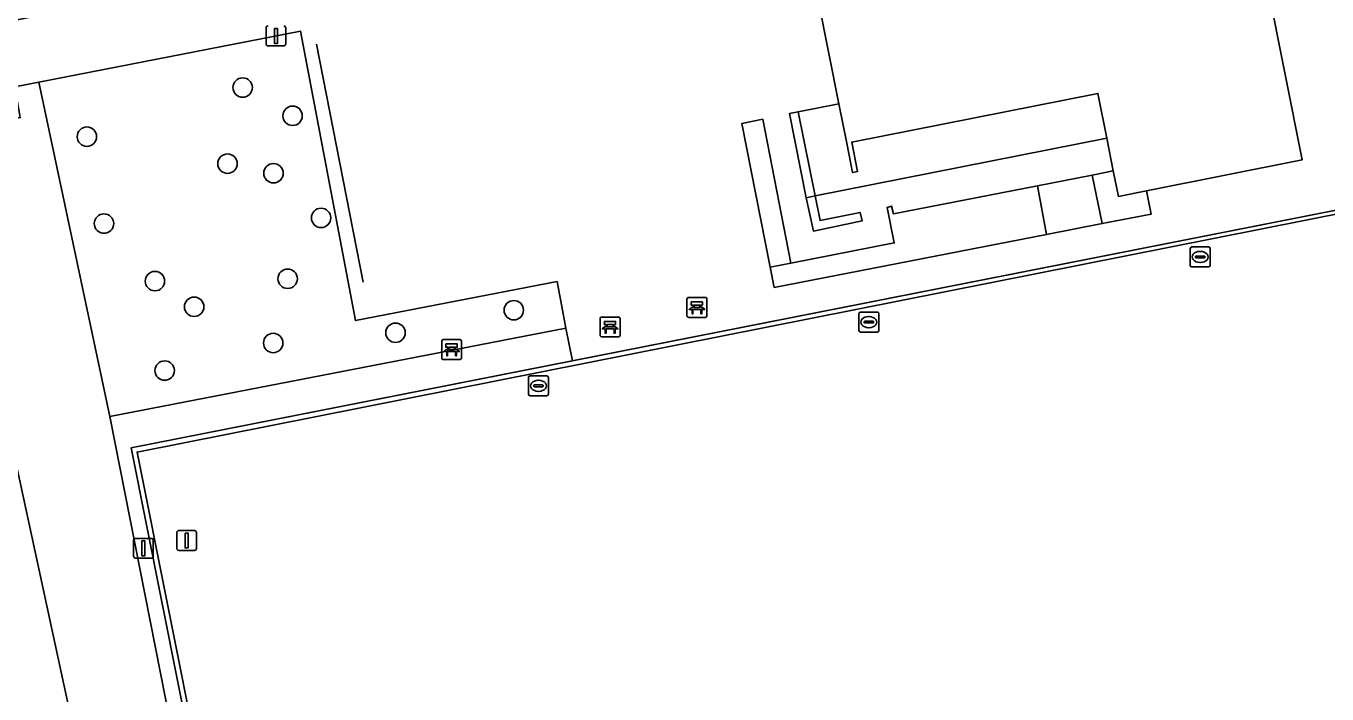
# Model space of a CAD drawing. Extents: x 160203 to 161530, y 379528 to 381797.
# Drawn here: x 160871 to 160936.5, y 380310.2 to 380343.8 of the extents above; entities that cross this region are included whole.
import ezdxf

# ---------------------------------------------------------------- set-up
doc = ezdxf.new("R2010")
doc.units = 0
for name, color, linetype in [('IMGEO_Bank', 7, 'Continuous'), ('IMGEO_Boom', 7, 'Continuous'), ('IMGEO_Groenvoorziening', 7, 'Continuous'), ('IMGEO_Hek', 7, 'Continuous'), ('IMGEO_Lichtmast', 7, 'Continuous'), ('IMGEO_Muur', 7, 'Continuous'), ('IMGEO_Pand', 7, 'Continuous'), ('IMGEO_Rijbaan_lokaal_open', 7, 'Continuous'), ('IMGEO_Terreindeel_open', 7, 'Continuous'), ('IMGEO_Voetpad_open', 7, 'Continuous'), ('IMGEO_Waterleidingput', 7, 'Continuous')]:
    doc.layers.add(name, color=color, linetype=linetype)

msp = doc.modelspace()

# ---------------------------------------------------------------- linework, layer by layer
at = {"layer": 'IMGEO_Bank'}
for p, q in [((160904.303, 380329.205), (160904.303, 380330.046)), ((160904.303, 380330.046), (160904.303, 380329.205)), ((160904.378, 380330.13), (160905.219, 380330.13)), ((160905.219, 380330.13), (160904.378, 380330.13)), ((160904.944, 380329.748), (160904.662, 380329.748)), ((160905.303, 380330.055), (160905.303, 380329.214)), ((160905.303, 380329.214), (160905.303, 380330.055)), ((160900.008, 380329.147), (160900.849, 380329.147)), ((160900.849, 380329.147), (160900.008, 380329.147)), ((160905.228, 380329.13), (160904.387, 380329.13)), ((160904.387, 380329.13), (160905.228, 380329.13)), ((160905, 380329.528), (160904.607, 380329.528)), ((160904.612, 380329.636), (160904.612, 380329.742)), ((160904.656, 380329.742), (160904.656, 380329.636)), ((160904.662, 380329.63), (160904.944, 380329.63)), ((160904.95, 380329.636), (160904.95, 380329.742)), ((160904.994, 380329.742), (160904.994, 380329.636)), ((160899.933, 380328.222), (160899.933, 380329.063)), ((160899.933, 380329.063), (160899.933, 380328.222)), ((160900.63, 380328.545), (160900.237, 380328.545)), ((160900.242, 380328.653), (160900.242, 380328.759)), ((160900.286, 380328.759), (160900.286, 380328.653)), ((160900.574, 380328.765), (160900.292, 380328.765)), ((160900.292, 380328.647), (160900.574, 380328.647)), ((160900.58, 380328.653), (160900.58, 380328.759)), ((160900.624, 380328.759), (160900.624, 380328.653)), ((160900.933, 380329.072), (160900.933, 380328.231)), ((160900.933, 380328.231), (160900.933, 380329.072)), ((160891.957, 380327.084), (160891.957, 380327.925)), ((160891.957, 380327.925), (160891.957, 380327.084)), ((160892.032, 380328.009), (160892.873, 380328.009)), ((160892.873, 380328.009), (160892.032, 380328.009)), ((160892.957, 380327.934), (160892.957, 380327.093)), ((160892.957, 380327.093), (160892.957, 380327.934)), ((160900.858, 380328.147), (160900.017, 380328.147)), ((160900.017, 380328.147), (160900.858, 380328.147)), ((160892.654, 380327.407), (160892.261, 380327.407)), ((160892.266, 380327.515), (160892.266, 380327.621)), ((160892.31, 380327.621), (160892.31, 380327.515)), ((160892.598, 380327.627), (160892.316, 380327.627)), ((160892.316, 380327.509), (160892.598, 380327.509)), ((160892.604, 380327.515), (160892.604, 380327.621)), ((160892.648, 380327.621), (160892.648, 380327.515)), ((160892.882, 380327.009), (160892.041, 380327.009)), ((160892.041, 380327.009), (160892.882, 380327.009))]:
    msp.add_line(p, q, dxfattribs=at)
for points in [[(160904.606, 380329.748), (160904.52, 380329.748), (160904.52, 380329.909), (160905.083, 380329.909), (160905.083, 380329.748), (160905, 380329.748)], [(160904.55, 380329.528), (160904.408, 380329.528), (160904.52, 380329.63), (160904.606, 380329.63)], [(160904.6, 380329.521), (160904.6, 380329.314), (160904.557, 380329.314), (160904.557, 380329.521)], [(160905, 380329.63), (160905.083, 380329.63), (160905.195, 380329.528), (160905.056, 380329.528)], [(160905.05, 380329.521), (160905.05, 380329.314), (160905.006, 380329.314), (160905.006, 380329.521)], [(160900.18, 380328.545), (160900.038, 380328.545), (160900.15, 380328.647), (160900.236, 380328.647)], [(160900.236, 380328.765), (160900.15, 380328.765), (160900.15, 380328.926), (160900.713, 380328.926), (160900.713, 380328.765), (160900.63, 380328.765)], [(160900.23, 380328.538), (160900.23, 380328.331), (160900.187, 380328.331), (160900.187, 380328.538)], [(160900.63, 380328.647), (160900.713, 380328.647), (160900.825, 380328.545), (160900.686, 380328.545)], [(160900.68, 380328.538), (160900.68, 380328.331), (160900.636, 380328.331), (160900.636, 380328.538)], [(160892.26, 380327.627), (160892.174, 380327.627), (160892.174, 380327.788), (160892.737, 380327.788), (160892.737, 380327.627), (160892.654, 380327.627)], [(160892.204, 380327.407), (160892.062, 380327.407), (160892.174, 380327.509), (160892.26, 380327.509)], [(160892.254, 380327.4), (160892.254, 380327.193), (160892.211, 380327.193), (160892.211, 380327.4)], [(160892.654, 380327.509), (160892.737, 380327.509), (160892.849, 380327.407), (160892.71, 380327.407)], [(160892.704, 380327.4), (160892.704, 380327.193), (160892.66, 380327.193), (160892.66, 380327.4)]]:
    msp.add_lwpolyline(points, dxfattribs=at)
for centre, radius, start, end in [((160904.381, 380330.052), 0.0779, 92.4484, 184.28452), ((160904.381, 380330.052), 0.0779, 92.4484, 184.28452), ((160904.605, 380329.741), 0.00671, 2.89567, 87.10433), ((160904.662, 380329.741), 0.00671, 92.89567, 177.10433), ((160904.944, 380329.741), 0.00671, 2.89567, 87.10433), ((160905.001, 380329.741), 0.00671, 92.89567, 177.10433), ((160905.225, 380330.052), 0.0779, 2.4484, 94.28452), ((160905.225, 380330.052), 0.0779, 2.4484, 94.28452), ((160900.011, 380329.069), 0.0779, 92.4484, 184.28452), ((160900.011, 380329.069), 0.0779, 92.4484, 184.28452), ((160900.855, 380329.069), 0.0779, 2.4484, 94.28452), ((160900.855, 380329.069), 0.0779, 2.4484, 94.28452), ((160904.381, 380329.208), 0.0779, 182.4484, 274.28452), ((160904.381, 380329.208), 0.0779, 182.4484, 274.28452), ((160904.55, 380329.521), 0.00671, 2.89567, 87.10433), ((160904.607, 380329.521), 0.00671, 92.89567, 177.10433), ((160904.605, 380329.637), 0.00671, 272.89567, 357.10433), ((160904.662, 380329.637), 0.00671, 182.89567, 267.10433), ((160904.944, 380329.637), 0.00671, 272.89567, 357.10433), ((160905.001, 380329.637), 0.00671, 182.89567, 267.10433), ((160904.999, 380329.521), 0.00671, 2.89567, 87.10433), ((160905.056, 380329.521), 0.00671, 92.89567, 177.10433), ((160905.225, 380329.208), 0.0779, 272.4484, 4.28452), ((160905.225, 380329.208), 0.0779, 272.4484, 4.28452), ((160900.18, 380328.538), 0.00671, 2.89567, 87.10433), ((160900.237, 380328.538), 0.00671, 92.89567, 177.10433), ((160900.235, 380328.758), 0.00671, 2.89567, 87.10433), ((160900.235, 380328.654), 0.00671, 272.89567, 357.10433), ((160900.292, 380328.758), 0.00671, 92.89567, 177.10433), ((160900.292, 380328.654), 0.00671, 182.89567, 267.10433), ((160900.574, 380328.758), 0.00671, 2.89567, 87.10433), ((160900.574, 380328.654), 0.00671, 272.89567, 357.10433), ((160900.631, 380328.758), 0.00671, 92.89567, 177.10433), ((160900.631, 380328.654), 0.00671, 182.89567, 267.10433), ((160900.629, 380328.538), 0.00671, 2.89567, 87.10433), ((160900.686, 380328.538), 0.00671, 92.89567, 177.10433), ((160892.035, 380327.931), 0.0779, 92.4484, 184.28452), ((160892.035, 380327.931), 0.0779, 92.4484, 184.28452), ((160892.879, 380327.931), 0.0779, 2.4484, 94.28452), ((160892.879, 380327.931), 0.0779, 2.4484, 94.28452), ((160900.011, 380328.225), 0.0779, 182.4484, 274.28452), ((160900.011, 380328.225), 0.0779, 182.4484, 274.28452), ((160900.855, 380328.225), 0.0779, 272.4484, 4.28452), ((160900.855, 380328.225), 0.0779, 272.4484, 4.28452), ((160892.204, 380327.4), 0.00671, 2.89567, 87.10433), ((160892.261, 380327.4), 0.00671, 92.89567, 177.10433), ((160892.259, 380327.62), 0.00671, 2.89567, 87.10433), ((160892.259, 380327.516), 0.00671, 272.89567, 357.10433), ((160892.316, 380327.62), 0.00671, 92.89567, 177.10433), ((160892.316, 380327.516), 0.00671, 182.89567, 267.10433), ((160892.598, 380327.62), 0.00671, 2.89567, 87.10433), ((160892.598, 380327.516), 0.00671, 272.89567, 357.10433), ((160892.655, 380327.62), 0.00671, 92.89567, 177.10433), ((160892.655, 380327.516), 0.00671, 182.89567, 267.10433), ((160892.653, 380327.4), 0.00671, 2.89567, 87.10433), ((160892.71, 380327.4), 0.00671, 92.89567, 177.10433), ((160892.035, 380327.087), 0.0779, 182.4484, 274.28452), ((160892.035, 380327.087), 0.0779, 182.4484, 274.28452), ((160892.879, 380327.087), 0.0779, 272.4484, 4.28452), ((160892.879, 380327.087), 0.0779, 272.4484, 4.28452)]:
    msp.add_arc(centre, radius, start, end, dxfattribs=at)
at = {"layer": 'IMGEO_Boom'}
for centre in [(160881.941, 380340.703), (160884.453, 380339.28), (160874.101, 380338.228), (160881.177, 380336.868), (160883.493, 380336.388), (160874.961, 380333.852), (160885.887, 380334.139), (160877.526, 380330.954), (160884.206, 380331.074), (160879.499, 380329.662), (160895.587, 380329.491), (160889.632, 380328.355), (160883.477, 380327.836), (160878.017, 380326.448)]:
    msp.add_circle(centre, 0.489, dxfattribs=at)
at = {"layer": 'IMGEO_Groenvoorziening'}
for points in [[(160871.69, 380340.974), (160875.252, 380324.13), (160898.212, 380328.588), (160897.767, 380330.929), (160887.626, 380328.963), (160884.859, 380343.545)], [(160982.946, 380343.466), (160876.624, 380322.345), (160890.678, 380251.936), (160931.881, 380259.924), (160937.455, 380261.035), (160950.949, 380263.688), (160996.667, 380272.689), (160996.889, 380272.733)], [(160875.252, 380324.13), (160871.69, 380340.974), (160870.472, 380340.734), (160870.751, 380339.189), (160867.026, 380338.466), (160867.275, 380336.923), (160867.634, 380335.108), (160886.037, 380249.962), (160889.722, 380250.835)], [(160908.112, 380339.103), (160907.069, 380338.897), (160908.495, 380331.66), (160909.534, 380331.862)], [(160867.634, 380335.108), (160865.682, 380334.722), (160865.323, 380336.537), (160867.275, 380336.923), (160867.026, 380338.466), (160863.415, 380337.765), (160881.057, 380250), (160881.269, 380248.945), (160886.037, 380249.962)]]:
    msp.add_lwpolyline(points, close=True, dxfattribs=at)
at = {"layer": 'IMGEO_Hek'}
for points in [[(160996.953, 380272.41), (160997.26, 380272.47), (160983.227, 380343.654), (160876.335, 380322.564), (160890.446, 380251.672), (160898.27, 380253.065), (160931.929, 380259.679)], [(160888.003, 380330.909), (160885.649, 380342.893)]]:
    msp.add_lwpolyline(points, dxfattribs=at)
at = {"layer": 'IMGEO_Lichtmast'}
for p, q in [((160883.118, 380342.903), (160883.118, 380343.703)), ((160883.118, 380343.703), (160883.118, 380342.903)), ((160884.108, 380343.703), (160884.108, 380342.903)), ((160884.108, 380342.903), (160884.108, 380343.703)), ((160884.008, 380342.803), (160883.218, 380342.803)), ((160883.218, 380342.803), (160884.008, 380342.803)), ((160876.553, 380318), (160877.343, 380318)), ((160877.343, 380318), (160876.553, 380318)), ((160878.625, 380317.49), (160878.625, 380318.29)), ((160878.625, 380318.29), (160878.625, 380317.49)), ((160878.725, 380318.39), (160879.515, 380318.39)), ((160879.515, 380318.39), (160878.725, 380318.39)), ((160879.615, 380318.29), (160879.615, 380317.49)), ((160879.615, 380317.49), (160879.615, 380318.29)), ((160876.453, 380317.1), (160876.453, 380317.9)), ((160876.453, 380317.9), (160876.453, 380317.1)), ((160877.443, 380317.9), (160877.443, 380317.1)), ((160877.443, 380317.1), (160877.443, 380317.9)), ((160879.515, 380317.39), (160878.725, 380317.39)), ((160878.725, 380317.39), (160879.515, 380317.39)), ((160877.343, 380317), (160876.553, 380317)), ((160876.553, 380317), (160877.343, 380317))]:
    msp.add_line(p, q, dxfattribs=at)
for points in [[(160883.538, 380343.678), (160883.688, 380343.678), (160883.688, 380342.928), (160883.538, 380342.928), (160883.538, 380343.678)], [(160879.045, 380318.265), (160879.195, 380318.265), (160879.195, 380317.515), (160879.045, 380317.515), (160879.045, 380318.265)], [(160876.873, 380317.875), (160877.023, 380317.875), (160877.023, 380317.125), (160876.873, 380317.125), (160876.873, 380317.875)]]:
    msp.add_lwpolyline(points, dxfattribs=at)
for centre, start, end in [((160883.218, 380343.703), 90, 180), ((160883.218, 380343.703), 90, 180), ((160884.008, 380343.703), 0, 90), ((160884.008, 380343.703), 360, 90), ((160883.218, 380342.903), 180, 270), ((160883.218, 380342.903), 180, 270), ((160884.008, 380342.903), 270, 0), ((160884.008, 380342.903), 270, 0), ((160876.553, 380317.9), 90, 180), ((160876.553, 380317.9), 90, 180), ((160877.343, 380317.9), 0, 90), ((160877.343, 380317.9), 360, 90), ((160878.725, 380318.29), 90, 180), ((160878.725, 380318.29), 90, 180), ((160879.515, 380318.29), 0, 90), ((160879.515, 380318.29), 360, 90), ((160878.725, 380317.49), 180, 270), ((160878.725, 380317.49), 180, 270), ((160879.515, 380317.49), 270, 0), ((160879.515, 380317.49), 270, 0), ((160876.553, 380317.1), 180, 270), ((160876.553, 380317.1), 180, 270), ((160877.343, 380317.1), 270, 0), ((160877.343, 380317.1), 270, 0)]:
    msp.add_arc(centre, 0.1, start, end, dxfattribs=at)
at = {"layer": 'IMGEO_Muur'}
for points in [[(160909.891, 380339.482), (160909.463, 380339.397), (160910.303, 380335.156), (160910.752, 380335.245)], [(160910.752, 380335.245), (160910.303, 380335.156), (160910.669, 380333.476), (160913.112, 380333.984), (160913.015, 380334.417), (160911.004, 380334.006)]]:
    msp.add_lwpolyline(points, close=True, dxfattribs=at)
at = {"layer": 'IMGEO_Pand'}
msp.add_lwpolyline([(160927.424, 380335.503), (160935.257, 380337.055), (160931.797, 380354.522), (160914.391, 380351.074), (160914.323, 380351.416), (160913.239, 380351.201), (160913.302, 380350.883), (160909.903, 380350.209), (160911.948, 380339.889), (160912.341, 380337.903), (160912.634, 380336.424), (160912.885, 380336.474), (160912.592, 380337.953), (160924.986, 380340.408), (160925.433, 380338.153), (160925.759, 380336.506), (160926.013, 380335.224)], close=True, dxfattribs=at)
at = {"layer": 'IMGEO_Rijbaan_lokaal_open'}
msp.add_lwpolyline([(160983.227, 380343.654), (160898.548, 380326.947), (160876.335, 380322.564), (160890.446, 380251.672), (160898.27, 380253.065), (160931.929, 380259.679), (160931.881, 380259.924), (160890.678, 380251.936), (160876.624, 380322.345), (160982.946, 380343.466), (160996.889, 380272.733), (160996.953, 380272.41), (160997.26, 380272.47)], close=True, dxfattribs=at)
at = {"layer": 'IMGEO_Terreindeel_open'}
for points in [[(160924.694, 380336.297), (160921.95, 380335.76), (160922.397, 380333.305), (160925.206, 380333.851)], [(160924.694, 380336.297), (160925.206, 380333.851), (160927.667, 380334.33), (160927.424, 380335.503), (160926.013, 380335.224), (160925.759, 380336.506)], [(160908.696, 380330.639), (160922.397, 380333.305), (160921.95, 380335.76), (160914.69, 380334.337), (160914.593, 380334.731), (160914.376, 380334.657), (160914.738, 380332.876), (160909.534, 380331.862), (160908.495, 380331.66)]]:
    msp.add_lwpolyline(points, close=True, dxfattribs=at)
at = {"layer": 'IMGEO_Voetpad_open'}
for points in [[(160962.354, 380365.201), (160907.573, 380354.284), (160898.366, 380349.337), (160874.441, 380344.866), (160863.045, 380342.63), (160862.461, 380342.515), (160863.415, 380337.765), (160867.026, 380338.466), (160870.751, 380339.189), (160870.472, 380340.734), (160871.69, 380340.974), (160884.859, 380343.545), (160887.626, 380328.963), (160897.767, 380330.929), (160898.212, 380328.588), (160898.548, 380326.947), (160983.227, 380343.654)], [(160931.797, 380354.522), (160935.257, 380337.055), (160927.424, 380335.503), (160927.667, 380334.33), (160925.206, 380333.851), (160922.397, 380333.305), (160908.696, 380330.639), (160908.495, 380331.66), (160907.069, 380338.897), (160908.112, 380339.103), (160909.534, 380331.862), (160914.738, 380332.876), (160914.376, 380334.657), (160914.593, 380334.731), (160914.69, 380334.337), (160921.95, 380335.76), (160924.694, 380336.297), (160925.759, 380336.506), (160925.433, 380338.153), (160910.752, 380335.245), (160911.004, 380334.006), (160913.015, 380334.417), (160913.112, 380333.984), (160910.669, 380333.476), (160910.303, 380335.156), (160909.463, 380339.397), (160909.891, 380339.482), (160911.948, 380339.889), (160909.903, 380350.209)]]:
    msp.add_lwpolyline(points, dxfattribs=at)
for points in [[(160910.752, 380335.245), (160925.433, 380338.153), (160924.986, 380340.408), (160912.592, 380337.953), (160912.885, 380336.474), (160912.634, 380336.424), (160912.341, 380337.903), (160911.948, 380339.889), (160909.891, 380339.482)], [(160898.548, 380326.947), (160898.212, 380328.588), (160875.252, 380324.13), (160889.722, 380250.835), (160932.052, 380259.054), (160931.929, 380259.679), (160898.27, 380253.065), (160890.446, 380251.672), (160876.335, 380322.564)]]:
    msp.add_lwpolyline(points, close=True, dxfattribs=at)
at = {"layer": 'IMGEO_Waterleidingput'}
for p, q in [((160929.631, 380331.747), (160929.631, 380332.599)), ((160929.706, 380332.673), (160930.558, 380332.673)), ((160930.119, 380332.453), (160930.144, 380332.453)), ((160930.632, 380332.599), (160930.632, 380331.747)), ((160929.89, 380332.167), (160929.89, 380332.179)), ((160930.328, 380332.13), (160929.93, 380332.13)), ((160929.933, 380332.216), (160930.331, 380332.216)), ((160930.142, 380331.893), (160930.117, 380331.893)), ((160930.374, 380332.179), (160930.374, 380332.167)), ((160930.558, 380331.673), (160929.706, 380331.673)), ((160912.956, 380328.463), (160912.956, 380329.315)), ((160913.031, 380329.389), (160913.883, 380329.389)), ((160913.444, 380329.169), (160913.469, 380329.169)), ((160913.957, 380329.315), (160913.957, 380328.463)), ((160913.215, 380328.883), (160913.215, 380328.895)), ((160913.653, 380328.846), (160913.255, 380328.846)), ((160913.258, 380328.932), (160913.656, 380328.932)), ((160913.467, 380328.609), (160913.442, 380328.609)), ((160913.699, 380328.895), (160913.699, 380328.883)), ((160913.883, 380328.389), (160913.031, 380328.389)), ((160896.328, 380325.255), (160896.328, 380326.107)), ((160896.403, 380326.181), (160897.255, 380326.181)), ((160896.816, 380325.961), (160896.841, 380325.961)), ((160897.329, 380326.107), (160897.329, 380325.255)), ((160897.255, 380325.181), (160896.403, 380325.181)), ((160896.587, 380325.675), (160896.587, 380325.687)), ((160897.025, 380325.638), (160896.627, 380325.638)), ((160896.63, 380325.724), (160897.028, 380325.724)), ((160896.839, 380325.401), (160896.814, 380325.401)), ((160897.071, 380325.687), (160897.071, 380325.675))]:
    msp.add_line(p, q, dxfattribs=at)
for points in [[(160929.631, 380331.747), (160929.631, 380332.599)], [(160929.706, 380332.673), (160930.558, 380332.673)], [(160930.632, 380332.599), (160930.632, 380331.747)], [(160930.558, 380331.673), (160929.706, 380331.673)], [(160912.956, 380328.463), (160912.956, 380329.315)], [(160913.031, 380329.389), (160913.883, 380329.389)], [(160913.957, 380329.315), (160913.957, 380328.463)], [(160913.883, 380328.389), (160913.031, 380328.389)], [(160896.328, 380325.255), (160896.328, 380326.107)], [(160896.403, 380326.181), (160897.255, 380326.181)], [(160897.329, 380326.107), (160897.329, 380325.255)], [(160897.255, 380325.181), (160896.403, 380325.181)]]:
    msp.add_lwpolyline(points, dxfattribs=at)
for centre, radius, start, end in [((160929.708, 380332.597), 0.0765, 91.55205, 178.44795), ((160929.708, 380332.597), 0.0765, 91.55205, 178.44795), ((160930.556, 380332.597), 0.0765, 1.55205, 88.44795), ((160930.556, 380332.597), 0.0765, 1.55205, 88.44795), ((160929.708, 380331.749), 0.0765, 181.55205, 268.44795), ((160929.708, 380331.749), 0.0765, 181.55205, 268.44795), ((160929.93, 380332.176), 0.0403, 85.87752, 175.75265), ((160929.927, 380332.166), 0.0366, 178.93798, 274.71019), ((160930.331, 380332.173), 0.043, 264.86636, 352.45326), ((160930.335, 380332.178), 0.0386, 1.73085, 96.63898), ((160930.556, 380331.749), 0.0765, 271.55205, 358.44795), ((160930.556, 380331.749), 0.0765, 271.55205, 358.44795), ((160913.033, 380329.313), 0.0765, 91.55205, 178.44795), ((160913.033, 380329.313), 0.0765, 91.55205, 178.44795), ((160913.881, 380329.313), 0.0765, 1.55205, 88.44795), ((160913.881, 380329.313), 0.0765, 1.55205, 88.44795), ((160913.033, 380328.465), 0.0765, 181.55205, 268.44795), ((160913.033, 380328.465), 0.0765, 181.55205, 268.44795), ((160913.255, 380328.892), 0.0403, 85.87752, 175.75265), ((160913.252, 380328.882), 0.0366, 178.93798, 274.71019), ((160913.656, 380328.889), 0.043, 264.86636, 352.45326), ((160913.66, 380328.894), 0.0386, 1.73085, 96.63898), ((160913.881, 380328.465), 0.0765, 271.55205, 358.44795), ((160913.881, 380328.465), 0.0765, 271.55205, 358.44795), ((160896.405, 380326.105), 0.0765, 91.55205, 178.44795), ((160896.405, 380326.105), 0.0765, 91.55205, 178.44795), ((160897.253, 380326.105), 0.0765, 1.55205, 88.44795), ((160897.253, 380326.105), 0.0765, 1.55205, 88.44795), ((160896.405, 380325.257), 0.0765, 181.55205, 268.44795), ((160896.405, 380325.257), 0.0765, 181.55205, 268.44795), ((160896.627, 380325.684), 0.0403, 85.87752, 175.75265), ((160896.624, 380325.674), 0.0366, 178.93798, 274.71019), ((160897.028, 380325.681), 0.043, 264.86636, 352.45326), ((160897.032, 380325.686), 0.0386, 1.73085, 96.63898), ((160897.253, 380325.257), 0.0765, 271.55205, 358.44795), ((160897.253, 380325.257), 0.0765, 271.55205, 358.44795)]:
    msp.add_arc(centre, radius, start, end, dxfattribs=at)
for centre, major_axis, ratio, start_param, end_param in [((160930.118, 380332.173), (-0.387, 0.002), 0.722429, 4.712389, 7.853982), ((160930.143, 380332.173), (-0.39, 0.002), 0.717154, 1.570796, 4.712389), ((160913.443, 380328.889), (-0.387, 0.002), 0.722429, 4.712389, 7.853982), ((160913.468, 380328.889), (-0.39, 0.002), 0.717154, 1.570796, 4.712389), ((160896.815, 380325.681), (-0.387, 0.002), 0.722429, 4.712389, 7.853982), ((160896.84, 380325.681), (-0.39, 0.002), 0.717154, 1.570796, 4.712389)]:
    msp.add_ellipse(centre, major_axis=major_axis, ratio=ratio, start_param=start_param, end_param=end_param, dxfattribs=at)

doc.saveas('drawing.dxf')
